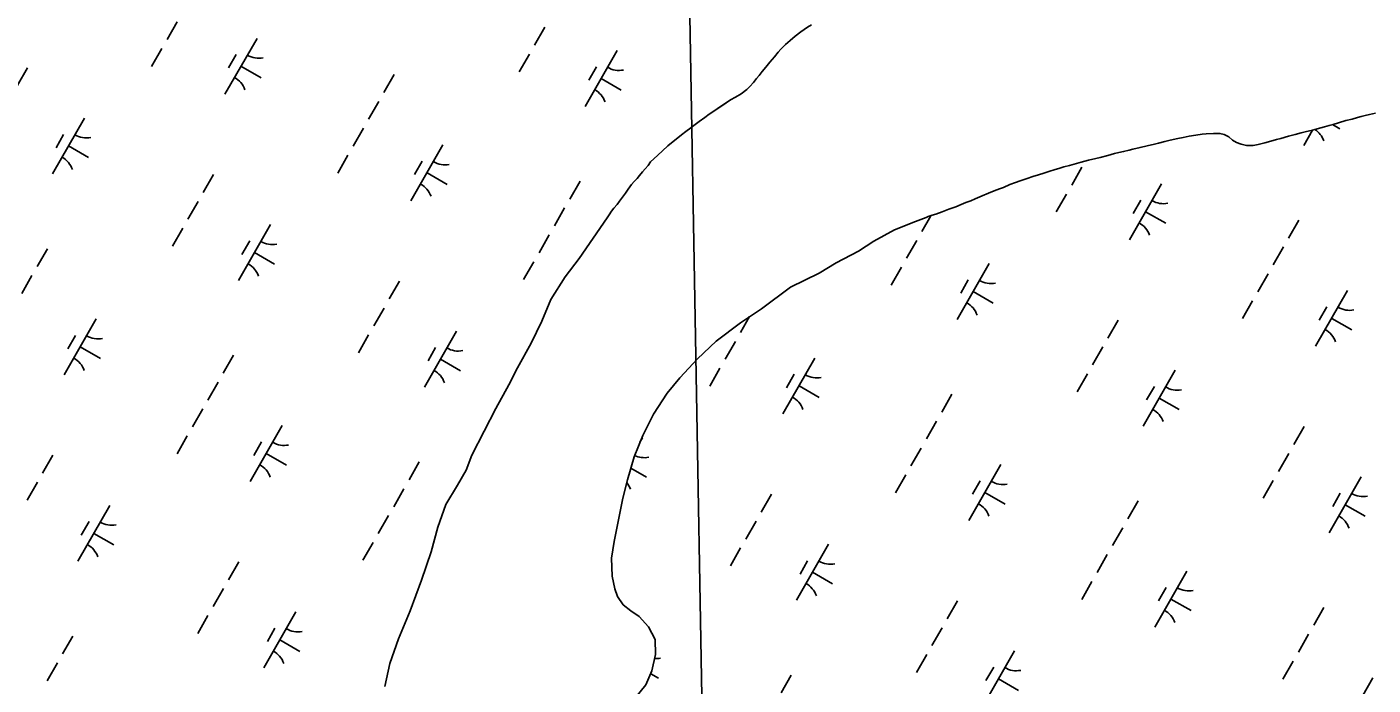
# Model space of a CAD drawing. Extents: x 3930721 to 3950824, y 220441 to 242861.
# Drawn here: x 3934980 to 3936025, y 226313 to 226823 of the extents above; entities that cross this region are included whole.
import ezdxf

# ---------------------------------------------------------------- set-up
doc = ezdxf.new("R2010")
doc.units = 0
for name, color, linetype in [('V-GRID-MAJR', 7, 'Continuous'), ('V-TOPO-SHOR', 7, 'Continuous'), ('V-WETL-SWMP', 7, 'Continuous')]:
    doc.layers.add(name, color=color, linetype=linetype)

msp = doc.modelspace()

# ---------------------------------------------------------------- linework, layer by layer
at = {"layer": 'V-GRID-MAJR'}
msp.add_line((3935535, 224567.2), (3935444.1, 229645.9), dxfattribs=at)
at = {"layer": 'V-TOPO-SHOR'}
for points in [[(3935588.9, 226825), (3935585.9, 226823.2), (3935580.8, 226819.7), (3935576.3, 226816.2), (3935572.4, 226813), (3935568.9, 226809.9), (3935565.2, 226806.3), (3935563, 226803.8), (3935560.2, 226800.2), (3935556.6, 226796), (3935553.6, 226792.3)], [(3935553.6, 226792.3), (3935550.8, 226789), (3935548.3, 226785.9), (3935546.3, 226783.5), (3935544, 226780.4), (3935541.2, 226777.3), (3935538.7, 226774.9), (3935534.3, 226771.5), (3935530, 226768.9), (3935526.2, 226766.8), (3935522.7, 226764.6), (3935519.2, 226762.2), (3935515.8, 226759.8), (3935513.1, 226758.2), (3935509.7, 226755.9), (3935506.1, 226753.2), (3935501.7, 226750), (3935498.8, 226747.8), (3935495.3, 226745.1), (3935491.5, 226742.4), (3935488.1, 226739.8), (3935484, 226736.5), (3935481.6, 226734.5), (3935477.5, 226731.2), (3935473.4, 226727.4), (3935469.7, 226724), (3935466.7, 226721.2), (3935464.1, 226718.7)], [(3935838.5, 226728.6), (3935844, 226730), (3935849.6, 226731.3), (3935855.2, 226732.6), (3935858.2, 226733.3), (3935863.2, 226734.5), (3935867.4, 226735.5), (3935873.4, 226736.9), (3935877.4, 226737.6), (3935882.1, 226738.6), (3935887.4, 226739.4), (3935892.3, 226740.2), (3935895.3, 226740.5), (3935901, 226740.9), (3935906, 226740.9), (3935909.3, 226740.1), (3935912.9, 226738.1), (3935915.7, 226735.6), (3935918.9, 226733.7), (3935922.4, 226732.5), (3935926.6, 226731.5), (3935931.8, 226731.5), (3935935.7, 226732.3), (3935940.7, 226733.5), (3935945.4, 226734.8), (3935949.9, 226736.1), (3935953.2, 226736.9), (3935959.1, 226738.6), (3935964.4, 226740.1), (3935969, 226741.2), (3935972.2, 226742), (3935977.8, 226743.4), (3935981.5, 226744.4), (3935987.1, 226745.9), (3935990.7, 226746.9), (3935993.9, 226747.8), (3935998, 226749), (3936003.6, 226750.8), (3936008.6, 226752), (3936012.7, 226753.2)], [(3936012.7, 226753.2), (3936015.6, 226753.9), (3936018.7, 226754.7), (3936022.1, 226755.5), (3936026.7, 226756.5)], [(3935677.9, 226675.7), (3935679.6, 226676.3), (3935682.7, 226677.4), (3935685.6, 226678.3), (3935690.3, 226680.1), (3935695.5, 226682), (3935700.9, 226684), (3935705.2, 226685.6), (3935708.9, 226687.2), (3935712.6, 226688.6), (3935715.9, 226690), (3935721.5, 226692.3), (3935726.4, 226694.6), (3935730.7, 226696.3), (3935735, 226697.9), (3935737.9, 226699), (3935743, 226701.1), (3935747.3, 226702.8), (3935750.9, 226704), (3935756.3, 226705.8), (3935760.9, 226707.5), (3935765.1, 226708.8), (3935769.2, 226710.1), (3935774, 226711.6), (3935777.3, 226712.6), (3935781.8, 226713.8), (3935784.8, 226714.8), (3935789.2, 226716), (3935794.7, 226717.5), (3935798.3, 226718.5), (3935804, 226720), (3935809.6, 226721.3), (3935813.1, 226722.1), (3935819, 226723.8), (3935824.2, 226725.2), (3935827.5, 226726), (3935831.2, 226726.8), (3935835.5, 226727.9), (3935838.5, 226728.6)], [(3935464.1, 226718.7), (3935462.3, 226716), (3935460, 226713.3), (3935457.9, 226711.1), (3935455.6, 226708.3), (3935453.7, 226706), (3935451.5, 226703.6), (3935449.4, 226701.2), (3935446.6, 226697.7), (3935444.6, 226694.6), (3935442.3, 226691.4), (3935440, 226688.3), (3935438.1, 226685.8), (3935435.7, 226682.9), (3935433.8, 226680.5), (3935431.9, 226677.7), (3935430.3, 226675.4)], [(3935467.6, 226348.2), (3935462.4, 226358.1), (3935455.2, 226366.1), (3935448.8, 226370.4), (3935442.8, 226375.2), (3935438.4, 226381.6), (3935436.4, 226387.5), (3935434.4, 226397.5), (3935433.9, 226411.4), (3935435.9, 226424.2), (3935442.6, 226458), (3935446.1, 226472), (3935451.3, 226489.9), (3935458, 226506.6), (3935466.3, 226523), (3935477, 226539.3), (3935486.9, 226551.3), (3935500.4, 226566.1), (3935515.1, 226579.7), (3935533.8, 226594), (3935550.1, 226604.8), (3935572.7, 226621.6), (3935595, 226632.4), (3935608.1, 226640.4), (3935625.6, 226649.6), (3935637.5, 226657.2), (3935653.4, 226666), (3935669.8, 226672.4), (3935677.9, 226675.7)], [(3935430.3, 226675.4), (3935408.6, 226643.9), (3935397.9, 226629.5), (3935386.8, 226612), (3935379.7, 226595.2), (3935371.4, 226578.1), (3935360.7, 226558.9), (3935354, 226545.8), (3935344.1, 226527.4), (3935334.9, 226509.9), (3935325.4, 226491.2), (3935321.1, 226479.6), (3935314.3, 226468), (3935305.2, 226452.9), (3935298.9, 226435.3), (3935293.8, 226416.2), (3935286.3, 226394.3), (3935277.6, 226370.4), (3935268.5, 226348.9), (3935261.8, 226329.7), (3935257.8, 226311.8)], [(3935452.6, 226303.6), (3935460.5, 226313.1), (3935465.2, 226323.9), (3935468, 226336.7), (3935467.6, 226348.2)]]:
    msp.add_lwpolyline(points, dxfattribs=at)
at = {"layer": 'V-WETL-SWMP'}
for p, q in [((3935096.8, 226827.5), (3935088.9, 226813.6)), ((3935382, 226823.2), (3935374, 226809.3)), ((3935585.9, 226823.2), (3935580.8, 226819.7)), ((3935588.9, 226825), (3935585.9, 226823.2)), ((3935158.7, 226814.6), (3935133.8, 226771.3)), ((3935572.4, 226813), (3935568.9, 226809.9)), ((3935576.3, 226816.2), (3935572.4, 226813)), ((3935580.8, 226819.7), (3935576.3, 226816.2)), ((3935084.9, 226806.7), (3935076.9, 226792.8)), ((3935142.5, 226802), (3935136.6, 226791.6)), ((3935370.1, 226802.4), (3935362.1, 226788.5)), ((3935438.2, 226805.2), (3935413.3, 226761.8)), ((3935563, 226803.8), (3935560.2, 226800.2)), ((3935565.2, 226806.3), (3935563, 226803.8)), ((3935568.9, 226809.9), (3935565.2, 226806.3)), ((3934980.5, 226791.6), (3934972.6, 226777.7)), ((3935146.2, 226792.9), (3935161.9, 226784)), ((3935422.1, 226792.5), (3935416.1, 226782.1)), ((3935553.6, 226792.3), (3935550.8, 226789)), ((3935556.6, 226796.1), (3935553.6, 226792.3)), ((3935560.2, 226800.2), (3935556.6, 226796.1)), ((3935265, 226786.5), (3935257.1, 226772.6)), ((3935425.8, 226783.5), (3935441.4, 226774.5)), ((3935544, 226780.4), (3935541.2, 226777.3)), ((3935546.3, 226783.5), (3935544, 226780.4)), ((3935548.3, 226785.9), (3935546.3, 226783.5)), ((3935550.8, 226789), (3935548.3, 226785.9)), ((3935534.3, 226771.5), (3935530, 226768.9)), ((3935538.7, 226774.9), (3935534.3, 226771.5)), ((3935541.2, 226777.3), (3935538.7, 226774.9)), ((3935253.1, 226765.7), (3935245.1, 226751.8)), ((3935515.8, 226759.8), (3935513.1, 226758.2)), ((3935519.3, 226762.2), (3935515.8, 226759.8)), ((3935522.7, 226764.6), (3935519.3, 226762.2)), ((3935526.2, 226766.8), (3935522.7, 226764.6)), ((3935530, 226768.9), (3935526.2, 226766.8)), ((3935024.8, 226752.8), (3934999.9, 226709.4)), ((3935501.7, 226750), (3935498.8, 226747.8)), ((3935506.1, 226753.2), (3935501.7, 226750)), ((3935509.7, 226755.9), (3935506.1, 226753.2)), ((3935513.1, 226758.2), (3935509.7, 226755.9)), ((3935993.9, 226747.8), (3935998, 226749)), ((3935998, 226749), (3936003.6, 226750.8)), ((3936003.6, 226750.8), (3936008.6, 226752)), ((3936008.6, 226752), (3936012.7, 226753.2)), ((3936012.7, 226753.2), (3936015.6, 226753.9)), ((3936015.6, 226753.9), (3936018.7, 226754.7)), ((3936018.7, 226754.7), (3936022.1, 226755.5)), ((3936022.1, 226755.5), (3936026.7, 226756.5)), ((3935008.6, 226740.1), (3935002.7, 226729.7)), ((3935241.2, 226744.8), (3935233.2, 226730.9)), ((3935488.1, 226739.8), (3935484, 226736.5)), ((3935491.5, 226742.4), (3935488.1, 226739.8)), ((3935495.3, 226745.1), (3935491.5, 226742.4)), ((3935498.8, 226747.8), (3935495.3, 226745.1)), ((3935877.4, 226737.6), (3935882.1, 226738.6)), ((3935882.1, 226738.6), (3935887.4, 226739.4)), ((3935887.4, 226739.4), (3935892.3, 226740.2)), ((3935892.3, 226740.2), (3935895.3, 226740.5)), ((3935895.3, 226740.5), (3935901, 226740.9)), ((3935901, 226740.9), (3935906, 226740.9)), ((3935906, 226740.9), (3935909.3, 226740.1)), ((3935909.3, 226740.1), (3935912.9, 226738.1)), ((3935953.2, 226736.9), (3935959.1, 226738.6)), ((3935959.1, 226738.6), (3935964.4, 226740.1)), ((3935964.4, 226740.1), (3935969, 226741.2)), ((3935969, 226741.2), (3935972.2, 226742)), ((3935977.9, 226743.4), (3935971.1, 226731.6)), ((3935972.2, 226742), (3935977.8, 226743.4)), ((3935977.8, 226743.4), (3935981.5, 226744.4)), ((3935981.5, 226744.4), (3935987.1, 226745.9)), ((3935987.1, 226745.9), (3935990.7, 226746.9)), ((3935990.7, 226746.9), (3935993.9, 226747.8)), ((3935993.3, 226747.7), (3935999.1, 226744.3)), ((3935012.4, 226731.1), (3935028, 226722.1)), ((3935303, 226732), (3935278.1, 226688.6)), ((3935477.5, 226731.2), (3935473.4, 226727.4)), ((3935481.6, 226734.5), (3935477.5, 226731.2)), ((3935484, 226736.5), (3935481.6, 226734.5)), ((3935831.2, 226726.8), (3935835.5, 226727.9)), ((3935835.5, 226727.9), (3935838.5, 226728.6)), ((3935838.5, 226728.6), (3935844, 226730)), ((3935844, 226730), (3935849.6, 226731.3)), ((3935849.6, 226731.3), (3935855.2, 226732.6)), ((3935855.2, 226732.6), (3935858.2, 226733.3)), ((3935858.2, 226733.3), (3935863.2, 226734.5)), ((3935863.2, 226734.5), (3935867.4, 226735.5)), ((3935867.4, 226735.5), (3935873.4, 226736.9)), ((3935873.4, 226736.9), (3935877.4, 226737.6)), ((3935912.9, 226738.1), (3935915.7, 226735.6)), ((3935915.7, 226735.6), (3935918.9, 226733.7)), ((3935918.9, 226733.7), (3935922.4, 226732.5)), ((3935922.4, 226732.5), (3935926.6, 226731.5)), ((3935926.6, 226731.5), (3935931.8, 226731.5)), ((3935931.8, 226731.5), (3935935.7, 226732.3)), ((3935935.7, 226732.3), (3935940.7, 226733.5)), ((3935940.7, 226733.5), (3935945.4, 226734.8)), ((3935945.4, 226734.8), (3935949.9, 226736.1)), ((3935949.9, 226736.1), (3935953.2, 226736.9)), ((3935229.2, 226724), (3935221.3, 226710.1)), ((3935286.9, 226719.3), (3935280.9, 226708.9)), ((3935464.1, 226718.7), (3935462.3, 226716)), ((3935466.7, 226721.2), (3935464.1, 226718.7)), ((3935469.7, 226724), (3935466.7, 226721.2)), ((3935473.4, 226727.4), (3935469.7, 226724)), ((3935789.2, 226716), (3935794.7, 226717.5)), ((3935794.7, 226717.5), (3935798.3, 226718.5)), ((3935798.3, 226718.5), (3935804, 226720)), ((3935804, 226720), (3935809.6, 226721.3)), ((3935809.6, 226721.3), (3935813.1, 226722.1)), ((3935813.1, 226722.1), (3935819, 226723.8)), ((3935819, 226723.8), (3935824.2, 226725.2)), ((3935824.2, 226725.2), (3935827.5, 226726)), ((3935827.5, 226726), (3935831.2, 226726.8)), ((3935124.9, 226708.9), (3935116.9, 226695)), ((3935290.6, 226710.3), (3935306.2, 226701.3)), ((3935455.6, 226708.3), (3935453.7, 226706)), ((3935457.9, 226711.1), (3935455.6, 226708.3)), ((3935460, 226713.3), (3935457.9, 226711.1)), ((3935462.3, 226716), (3935460, 226713.3)), ((3935756.3, 226705.8), (3935760.9, 226707.5)), ((3935760.9, 226707.5), (3935765.1, 226708.8)), ((3935765.1, 226708.8), (3935769.2, 226710.1)), ((3935769.2, 226710.1), (3935774, 226711.6)), ((3935774, 226711.6), (3935777.3, 226712.6)), ((3935777.3, 226712.6), (3935781.8, 226713.8)), ((3935781.8, 226713.8), (3935784.8, 226714.8)), ((3935784.8, 226714.8), (3935789.2, 226716)), ((3935798.9, 226714.6), (3935791, 226700.7)), ((3935409.4, 226703.8), (3935401.4, 226689.9)), ((3935446.6, 226697.7), (3935444.6, 226694.6)), ((3935449.4, 226701.2), (3935446.6, 226697.7)), ((3935451.5, 226703.6), (3935449.4, 226701.2)), ((3935453.7, 226706), (3935451.5, 226703.6)), ((3935730.7, 226696.3), (3935735, 226697.9)), ((3935735, 226697.9), (3935737.9, 226699)), ((3935737.9, 226699), (3935743, 226701.1)), ((3935743, 226701.1), (3935747.3, 226702.8)), ((3935747.3, 226702.8), (3935750.9, 226704)), ((3935750.9, 226704), (3935756.3, 226705.8)), ((3935860.7, 226701.7), (3935835.9, 226658.4)), ((3935112.9, 226688.1), (3935105, 226674.2)), ((3935440, 226688.3), (3935438.1, 226685.8)), ((3935442.3, 226691.4), (3935440, 226688.3)), ((3935444.6, 226694.6), (3935442.3, 226691.4)), ((3935705.2, 226685.6), (3935708.9, 226687.2)), ((3935708.9, 226687.2), (3935712.6, 226688.6)), ((3935712.6, 226688.6), (3935715.9, 226690)), ((3935715.9, 226690), (3935721.5, 226692.3)), ((3935721.5, 226692.3), (3935726.4, 226694.6)), ((3935726.4, 226694.6), (3935730.7, 226696.3)), ((3935787, 226693.8), (3935779, 226679.9)), ((3935844.6, 226689.1), (3935838.6, 226678.7)), ((3935397.4, 226683), (3935389.5, 226669.1)), ((3935431.9, 226677.7), (3935430.3, 226675.4)), ((3935433.8, 226680.5), (3935431.9, 226677.7)), ((3935435.7, 226682.9), (3935433.8, 226680.5)), ((3935438.1, 226685.8), (3935435.7, 226682.9)), ((3935669.8, 226672.4), (3935677.9, 226675.7)), ((3935681.6, 226677), (3935674.7, 226664.8)), ((3935677.9, 226675.7), (3935679.6, 226676.3)), ((3935679.6, 226676.3), (3935682.7, 226677.4)), ((3935682.7, 226677.4), (3935685.6, 226678.3)), ((3935685.6, 226678.3), (3935690.3, 226680.1)), ((3935690.3, 226680.1), (3935695.5, 226682)), ((3935695.5, 226682), (3935700.9, 226684)), ((3935700.9, 226684), (3935705.2, 226685.6)), ((3935848.3, 226680.1), (3935863.9, 226671.1)), ((3935101, 226667.3), (3935093.1, 226653.4)), ((3935169.1, 226670.1), (3935144.3, 226626.7)), ((3935430.3, 226675.4), (3935408.6, 226643.9)), ((3935637.5, 226657.2), (3935653.4, 226666)), ((3935653.4, 226666), (3935669.8, 226672.4)), ((3935967.1, 226673.6), (3935959.2, 226659.7)), ((3935153, 226657.4), (3935147, 226647)), ((3935385.5, 226662.2), (3935377.6, 226648.3)), ((3935625.6, 226649.6), (3935637.5, 226657.2)), ((3935670.7, 226657.9), (3935662.7, 226644)), ((3934996, 226651.4), (3934988, 226637.5)), ((3935156.7, 226648.4), (3935172.3, 226639.4)), ((3935608.1, 226640.4), (3935625.6, 226649.6)), ((3935955.2, 226652.8), (3935947.2, 226638.9)), ((3935373.6, 226641.3), (3935365.6, 226627.4)), ((3935408.6, 226643.9), (3935397.9, 226629.5)), ((3935595, 226632.4), (3935608.1, 226640.4)), ((3935658.8, 226637), (3935650.8, 226623.2)), ((3935726.9, 226639.9), (3935702, 226596.5)), ((3934984, 226630.5), (3934976.1, 226616.7)), ((3935269.2, 226626.3), (3935261.3, 226612.4)), ((3935397.9, 226629.5), (3935386.8, 226612)), ((3935572.7, 226621.6), (3935595, 226632.4)), ((3935710.7, 226627.2), (3935704.8, 226616.8)), ((3935943.3, 226631.9), (3935935.3, 226618)), ((3935550.1, 226604.8), (3935572.7, 226621.6)), ((3935714.4, 226618.2), (3935730.1, 226609.2)), ((3936005.1, 226619.1), (3935980.2, 226575.7)), ((3935257.3, 226605.4), (3935249.3, 226591.5)), ((3935386.8, 226612), (3935379.7, 226595.2)), ((3935533.8, 226594), (3935550.1, 226604.8)), ((3935931.3, 226611.1), (3935923.4, 226597.2)), ((3935988.9, 226606.4), (3935983, 226596)), ((3935033.9, 226596.9), (3935009.1, 226553.5)), ((3935379.7, 226595.2), (3935371.4, 226578.1)), ((3935515.1, 226579.7), (3935533.8, 226594)), ((3935540.9, 226598.7), (3935533.8, 226586.4)), ((3935826.9, 226596), (3935819, 226582.1)), ((3935992.7, 226597.4), (3936008.3, 226588.4)), ((3935017.8, 226584.2), (3935011.8, 226573.8)), ((3935245.3, 226584.6), (3935237.4, 226570.7)), ((3935313.5, 226587.4), (3935288.6, 226544)), ((3935021.5, 226575.2), (3935037.1, 226566.2)), ((3935297.3, 226574.8), (3935291.4, 226564.4)), ((3935371.4, 226578.1), (3935360.7, 226558.9)), ((3935500.4, 226566.1), (3935515.1, 226579.7)), ((3935529.9, 226579.5), (3935521.9, 226565.6)), ((3935815, 226575.2), (3935807.1, 226561.3)), ((3935140.3, 226568.7), (3935132.4, 226554.8)), ((3935301, 226565.7), (3935316.7, 226556.8)), ((3935486.9, 226551.3), (3935500.4, 226566.1)), ((3935591.7, 226566.6), (3935566.8, 226523.3)), ((3935360.7, 226558.9), (3935354, 226545.8)), ((3935477, 226539.3), (3935486.9, 226551.3)), ((3935517.9, 226558.7), (3935510, 226544.8)), ((3935575.5, 226554), (3935569.6, 226543.6)), ((3935803.1, 226554.4), (3935795.1, 226540.5)), ((3935871.2, 226557.2), (3935846.4, 226513.8)), ((3935128.4, 226547.9), (3935120.4, 226534)), ((3935354, 226545.8), (3935344.1, 226527.4)), ((3935579.3, 226545), (3935594.9, 226536)), ((3935855.1, 226544.5), (3935849.1, 226534.1)), ((3935466.3, 226523), (3935477, 226539.3)), ((3935698, 226538.5), (3935690.1, 226524.6)), ((3935858.8, 226535.5), (3935874.4, 226526.6)), ((3935116.5, 226527.1), (3935108.5, 226513.2)), ((3935344.1, 226527.4), (3935334.9, 226509.9)), ((3935458, 226506.6), (3935466.3, 226523)), ((3935178.3, 226514.2), (3935153.4, 226470.8)), ((3935334.9, 226509.9), (3935325.4, 226491.2)), ((3935686.1, 226517.7), (3935678.2, 226503.8)), ((3935971.3, 226513.4), (3935963.3, 226499.5)), ((3935104.5, 226506.2), (3935096.6, 226492.3)), ((3935162.1, 226501.6), (3935156.2, 226491.1)), ((3935451.3, 226489.9), (3935458, 226506.6)), ((3935457.8, 226504.8), (3935455.8, 226501.3)), ((3935000.1, 226491.2), (3934992.2, 226477.3)), ((3935165.9, 226492.5), (3935181.5, 226483.6)), ((3935325.4, 226491.2), (3935321.1, 226479.6)), ((3935446.1, 226472), (3935451.3, 226489.9)), ((3935674.2, 226496.8), (3935666.2, 226482.9)), ((3935959.4, 226492.5), (3935951.4, 226478.7)), ((3935284.6, 226486), (3935276.7, 226472.2)), ((3935321.1, 226479.6), (3935314.3, 226468)), ((3935448.7, 226481.1), (3935461, 226474.1)), ((3935736, 226484), (3935711.2, 226440.6)), ((3934988.2, 226470.3), (3934980.3, 226456.4)), ((3935314.3, 226468), (3935305.2, 226452.9)), ((3935442.6, 226458), (3935446.1, 226472)), ((3935662.3, 226476), (3935654.3, 226462.1)), ((3935719.9, 226471.3), (3935713.9, 226460.9)), ((3935947.4, 226471.7), (3935939.5, 226457.8)), ((3936015.6, 226474.5), (3935990.7, 226431.1)), ((3935272.7, 226465.2), (3935264.8, 226451.3)), ((3935435.9, 226424.2), (3935442.6, 226458)), ((3935557.9, 226460.9), (3935549.9, 226447)), ((3935723.6, 226462.3), (3935739.2, 226453.3)), ((3935999.4, 226461.9), (3935993.5, 226451.5)), ((3935044.4, 226452.3), (3935019.6, 226408.9)), ((3935305.2, 226452.9), (3935298.9, 226435.3)), ((3935842.4, 226455.8), (3935834.4, 226441.9)), ((3936003.1, 226452.8), (3936018.8, 226443.9)), ((3935028.3, 226439.7), (3935022.3, 226429.3)), ((3935260.8, 226444.4), (3935252.8, 226430.5)), ((3935298.9, 226435.3), (3935293.8, 226416.2)), ((3935546, 226440.1), (3935538, 226426.2)), ((3935032, 226430.6), (3935047.6, 226421.7)), ((3935830.5, 226435), (3935822.5, 226421.1)), ((3935248.9, 226423.6), (3935240.9, 226409.7)), ((3935293.8, 226416.2), (3935286.3, 226394.3)), ((3935433.9, 226411.4), (3935435.9, 226424.2)), ((3935534, 226419.3), (3935526.1, 226405.4)), ((3935602.2, 226422.1), (3935577.3, 226378.7)), ((3935144.5, 226408.5), (3935136.5, 226394.6)), ((3935434.4, 226397.5), (3935433.9, 226411.4)), ((3935586, 226409.4), (3935580.1, 226399)), ((3935818.5, 226414.2), (3935810.6, 226400.3)), ((3935286.3, 226394.3), (3935277.6, 226370.4)), ((3935436.4, 226387.5), (3935434.4, 226397.5)), ((3935589.7, 226400.4), (3935605.3, 226391.4)), ((3935880.4, 226401.3), (3935855.5, 226357.9)), ((3935132.6, 226387.7), (3935124.6, 226373.8)), ((3935438.4, 226381.6), (3935436.4, 226387.5)), ((3935806.6, 226393.3), (3935798.7, 226379.4)), ((3935864.2, 226388.7), (3935858.3, 226378.2)), ((3935442.8, 226375.2), (3935438.4, 226381.6)), ((3935448.8, 226370.4), (3935442.8, 226375.2)), ((3935702.2, 226378.3), (3935694.3, 226364.4)), ((3935867.9, 226379.6), (3935883.6, 226370.7)), ((3935986.7, 226373.1), (3935978.8, 226359.3)), ((3935120.6, 226366.8), (3935112.7, 226353)), ((3935188.8, 226369.7), (3935163.9, 226326.3)), ((3935277.6, 226370.4), (3935268.5, 226348.9)), ((3935455.2, 226366.1), (3935448.8, 226370.4)), ((3935462.4, 226358.1), (3935455.2, 226366.1)), ((3935172.6, 226357), (3935166.7, 226346.6)), ((3935467.6, 226348.2), (3935462.4, 226358.1)), ((3935690.3, 226357.4), (3935682.3, 226343.6)), ((3935974.8, 226352.3), (3935966.9, 226338.4)), ((3935015.6, 226350.9), (3935007.6, 226337.1)), ((3935176.3, 226348), (3935191.9, 226339)), ((3935268.5, 226348.9), (3935261.8, 226329.7)), ((3935468, 226336.7), (3935467.6, 226348.2)), ((3935465.2, 226323.9), (3935468, 226336.7)), ((3935678.4, 226336.6), (3935670.4, 226322.7)), ((3935746.5, 226339.4), (3935721.6, 226296)), ((3935962.9, 226331.5), (3935954.9, 226317.6)), ((3935003.7, 226330.1), (3934995.7, 226316.2)), ((3935261.8, 226329.7), (3935257.8, 226311.8)), ((3935460.5, 226313.1), (3935465.2, 226323.9)), ((3935464.2, 226321.6), (3935470.2, 226318.2)), ((3935573.3, 226320.7), (3935565.4, 226306.8)), ((3935730.4, 226326.8), (3935724.4, 226316.4)), ((3935452.6, 226303.6), (3935460.5, 226313.1)), ((3935734.1, 226317.7), (3935749.7, 226308.8)), ((3936024.7, 226318.6), (3935999.9, 226275.3))]:
    msp.add_line(p, q, dxfattribs=at)
for centre, start, end in [((3935160.2, 226816.8), 239.4279, 280.9715), ((3935439.7, 226807.3), 239.4279, 280.9715), ((3935132.7, 226768.9), 19.4279, 60.9715), ((3935412.2, 226759.4), 19.4279, 60.9715), ((3935026.3, 226754.9), 239.4279, 280.9715), ((3935970, 226729.2), 19.4279, 56.6715), ((3934998.8, 226707), 19.4279, 60.9715), ((3935304.5, 226734.1), 239.4279, 280.9715), ((3935277.1, 226686.2), 19.4279, 60.9715), ((3935862.2, 226703.9), 239.4279, 280.9715), ((3935834.8, 226656), 19.4279, 60.9715), ((3935170.6, 226672.2), 239.4279, 280.9715), ((3935143.2, 226624.3), 19.4279, 60.9715), ((3935728.4, 226642), 239.4279, 280.9715), ((3935700.9, 226594.1), 19.4279, 60.9715), ((3936006.6, 226621.2), 239.4279, 280.9715), ((3935035.4, 226599), 239.4279, 280.9715), ((3935979.1, 226573.3), 19.4279, 60.9715), ((3935315, 226589.6), 239.4279, 280.9715), ((3935008, 226551.1), 19.4279, 60.9715), ((3935287.5, 226541.6), 19.4279, 60.9715), ((3935593.2, 226568.8), 239.4279, 280.9715), ((3935872.7, 226559.3), 239.4279, 280.9715), ((3935565.7, 226520.9), 19.4279, 60.9715), ((3935845.3, 226511.4), 19.4279, 60.9715), ((3935179.8, 226516.4), 239.4279, 280.9715), ((3935459.3, 226506.9), 244.3881, 280.9715), ((3935152.3, 226468.4), 19.4279, 60.9715), ((3935431.9, 226459), 19.4279, 38.6884), ((3935737.5, 226486.1), 239.4279, 280.9715), ((3936017.1, 226476.7), 239.4279, 280.9715), ((3935710.1, 226438.2), 19.4279, 60.9715), ((3935045.9, 226454.5), 239.4279, 280.9715), ((3935989.6, 226428.7), 19.4279, 60.9715), ((3935018.5, 226406.5), 19.4279, 60.9715), ((3935603.7, 226424.2), 239.4279, 280.9715), ((3935576.2, 226376.3), 19.4279, 60.9715), ((3935881.9, 226403.5), 239.4279, 280.9715), ((3935854.4, 226355.5), 19.4279, 60.9715), ((3935190.3, 226371.8), 239.4279, 280.9715), ((3935162.8, 226323.9), 19.4279, 60.9715), ((3935468.5, 226351), 266.1855, 280.9715), ((3935748, 226341.6), 239.4279, 280.9715)]:
    msp.add_arc(centre, 17.6, start, end, dxfattribs=at)

doc.saveas('drawing.dxf')
